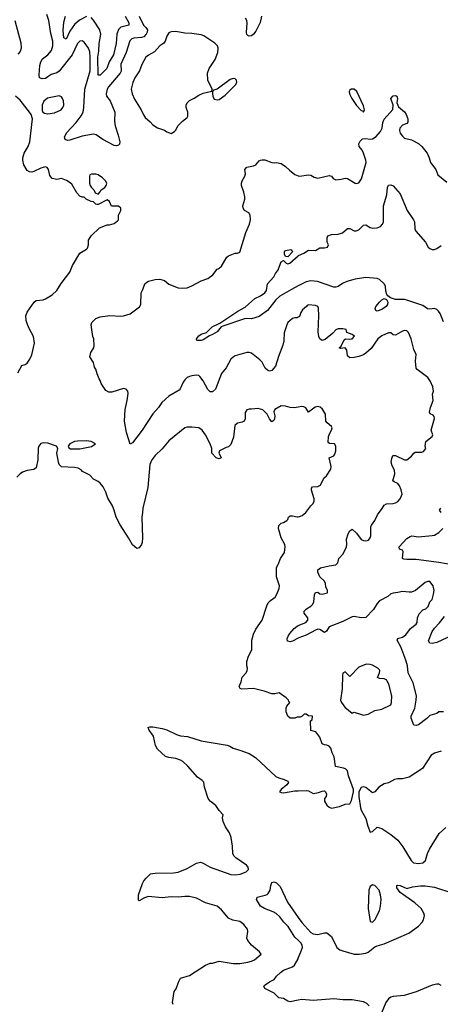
# Model space of a CAD drawing. Header units: inches. Extents: x 1384664 to 1536621, y 460766 to 646467.
# Tile 447 of 488: x 1467565 to 1471242, y 593573 to 602178. Entities that reach past the tile are written whole.
import ezdxf

# ---------------------------------------------------------------- set-up
doc = ezdxf.new("R2010")
doc.units = ezdxf.units.IN
doc.header["$MEASUREMENT"] = 0
for name, color, linetype in [('B4569', 7, 'Continuous'), ('B4579', 7, 'Continuous'), ('B4660', 7, 'Continuous'), ('B4670', 7, 'Continuous')]:
    doc.layers.add(name, color=color, linetype=linetype)

msp = doc.modelspace()

# ---------------------------------------------------------------- linework, layer by layer
at = {"layer": 'B4569', "color": 5}
for points, elevation in [([(1467548.7, 599091.3), (1467584.2, 599155.8), (1467614.2, 599165.8), (1467630, 599176), (1467655.1, 599210), (1467672.3, 599250), (1467695.1, 599350), (1467686.6, 599410), (1467650, 599474), (1467632.9, 599512.9), (1467623, 599550), (1467619.6, 599590), (1467630, 599622.8), (1467691.7, 599708.3), (1467710, 599724), (1467769.5, 599730.5), (1467790, 599737.3), (1467850, 599774), (1467889.3, 599810), (1467928.2, 599871.8), (1468002, 599970), (1468014.5, 600000)], 780), ([(1470000, 599577.8), (1469990, 599573), (1469970, 599573.1), (1469950, 599565.6), (1469910.3, 599530), (1469898.9, 599510), (1469878, 599442), (1469874.4, 599370), (1469865.8, 599334.2), (1469826.8, 599233.2), (1469801.8, 599150), (1469770, 599111.2), (1469750, 599105.1), (1469730, 599114.5), (1469711.4, 599131.4), (1469684.5, 599184.5), (1469665, 599204.9), (1469590, 599262.6), (1469570, 599269.7), (1469550, 599269.7), (1469450, 599239.7), (1469430, 599229.7), (1469409.5, 599210.5), (1469370, 599136), (1469330, 599086), (1469275.3, 598950), (1469250, 598924.2), (1469230, 598925.1), (1469210, 598945.1), (1469170, 599022), (1469140.9, 599060.9), (1469130, 599068), (1469110, 599069.7), (1469070, 599066.6), (1469050, 599060.5), (1469030, 599049.7), (1469009, 599030), (1468994.3, 599010), (1468968.2, 598951.8), (1468958.9, 598941.1), (1468870, 598887.3), (1468808.1, 598831.9), (1468779, 598790), (1468727.5, 598732.5), (1468636.1, 598590), (1468590, 598529.6), (1468550, 598479), (1468530, 598469), (1468498.7, 598570), (1468480.7, 598670), (1468486, 598770), (1468506, 598850), (1468512, 598910), (1468509.3, 598930), (1468495.3, 598950), (1468473.8, 598953.8), (1468370, 598923.1), (1468344, 598924), (1468317.6, 598937.6), (1468277.2, 598997.2), (1468270, 599024), (1468259.1, 599039.1), (1468242, 599082), (1468230, 599124), (1468220.1, 599140.1), (1468210, 599182), (1468179.3, 599230), (1468187.6, 599270), (1468214.5, 599310), (1468217, 599330), (1468212.7, 599390), (1468203.7, 599410), (1468189.6, 599510), (1468197, 599530), (1468210, 599547.3), (1468230, 599567.7), (1468270, 599582), (1468352.3, 599592.3), (1468450, 599586), (1468471.7, 599588.3), (1468530, 599607.7), (1468566.8, 599633.2), (1468612.1, 599667.9), (1468624, 599690), (1468626, 599790), (1468641.5, 599818.5), (1468659.3, 599870), (1468675.3, 599884.7), (1468690, 599892.4), (1468750, 599906.4), (1468790.4, 599910.4), (1468830, 599899.1), (1468870, 599867.7), (1468950, 599833.4), (1468990, 599830.6), (1469030, 599835.5), (1469070, 599850.6), (1469150, 599895.5), (1469210, 599916.3), (1469252, 599948), (1469290, 599996.3), (1469298.7, 600000)], 760), ([(1470000, 599851.2), (1469940.2, 599819.8), (1469839.8, 599760.2), (1469805.2, 599730), (1469730, 599637.3), (1469657.2, 599582.8), (1469590, 599562.7), (1469550, 599566.6), (1469530, 599562.9), (1469339.6, 599500.4), (1469326.3, 599493.7), (1469290, 599449.7), (1469250, 599425.6), (1469224.1, 599415.9), (1469170, 599379.6), (1469150, 599373.6), (1469114, 599374), (1469109.3, 599389.3), (1469130, 599416.3), (1469150, 599428), (1469197.2, 599442.8), (1469247.4, 599492.6), (1469313.7, 599526.3), (1469471.1, 599630), (1469535.8, 599664.2), (1469619.7, 599740.3), (1469670, 599763.1), (1469709.3, 599790), (1469721.6, 599810), (1469731.9, 599868.1), (1469786.6, 599930), (1469800.6, 599959.4), (1469826.5, 599993.5), (1469828.8, 600000)], 740), ([(1470000, 598791.2), (1469965.6, 598785.6), (1469929.6, 598789.6), (1469890, 598800.9), (1469850, 598802.7), (1469794.8, 598770), (1469788, 598750), (1469795.6, 598715.6), (1469792.2, 598690), (1469785.2, 598674.8), (1469770, 598663.7), (1469750, 598689.2), (1469729.6, 598730), (1469690, 598767), (1469650, 598780.9), (1469590, 598773.2), (1469570, 598775.3), (1469550.8, 598769.2), (1469534.8, 598745.2), (1469536.4, 598690), (1469527.7, 598670), (1469510, 598659.7), (1469470, 598652.1), (1469445, 598630), (1469432.8, 598530), (1469410, 598464), (1469390, 598444), (1469370, 598439.3), (1469311, 598410), (1469304.7, 598390), (1469318.8, 598370), (1469326, 598350), (1469310, 598339.3), (1469282.7, 598350), (1469246, 598390), (1469244, 598430), (1469231.1, 598470), (1469190, 598549.4), (1469160.9, 598590), (1469130, 598609.5), (1469070, 598617.6), (1469030, 598617.6), (1469010, 598609.4), (1468870, 598498), (1468810, 598427), (1468748.4, 598370), (1468719.5, 598330), (1468703.1, 598290), (1468684.6, 598090), (1468641.1, 597910), (1468639.6, 597870), (1468631.4, 597830), (1468638.8, 597650), (1468635.8, 597610), (1468629.1, 597590.9), (1468610, 597562.7), (1468590, 597556), (1468550, 597589.4), (1468517.4, 597650), (1468443.2, 597763.2), (1468407.6, 597830), (1468392.4, 597890), (1468376.9, 597930), (1468336.5, 597996.5), (1468317.3, 598050), (1468294.6, 598094.6), (1468270, 598126.4), (1468250, 598143.1), (1468210, 598161.6), (1468177.5, 598197.5), (1468114, 598230), (1468102.7, 598242.7), (1468077.2, 598257.2), (1468045.6, 598265.6), (1467930, 598271.3), (1467909.7, 598290), (1467903.5, 598310), (1467889.7, 598390), (1467897.6, 598430), (1467888.3, 598450), (1467810, 598477.3), (1467770, 598478.7), (1467750, 598474.1), (1467732.4, 598450), (1467727.8, 598432.2), (1467724.3, 598330), (1467710, 598262.7), (1467690, 598245.6), (1467630, 598237.3), (1467590, 598224.4), (1467568.8, 598210), (1467539.8, 598180.2)], 780), ([(1470000, 596082.4), (1469990, 596082), (1469970, 596074), (1469930, 596074), (1469909, 596090), (1469894, 596130), (1469895.3, 596164.7), (1469900.4, 596179.6), (1469926, 596210), (1469918, 596218), (1469915.3, 596230), (1469895.3, 596250), (1469833.6, 596293.6), (1469794, 596286), (1469770, 596286.6), (1469702, 596310), (1469610, 596333.3), (1469508.2, 596328.2), (1469491.9, 596331.9), (1469484.2, 596350), (1469500.9, 596390), (1469509, 596431), (1469544.2, 596470), (1469552.8, 596490), (1469556.9, 596510), (1469551.1, 596531.1), (1469550.8, 596570), (1469564.6, 596615.4), (1469595, 596670), (1469595.2, 596755.2), (1469610, 596807.7), (1469628.9, 596850), (1469683.5, 596930), (1469725.2, 597054.8), (1469738.2, 597081.8), (1469756.9, 597103.1), (1469798, 597130), (1469811.3, 597150), (1469833.9, 597206.1), (1469835.6, 597230), (1469809.8, 597310), (1469809.8, 597390), (1469824.6, 597415.4), (1469845.1, 597470), (1469879.7, 597520.3), (1469885.7, 597570), (1469881.5, 597590), (1469850.9, 597650), (1469827.6, 597730), (1469830, 597758), (1469850, 597778.8), (1469870, 597784), (1469899.1, 597800.9), (1469909.2, 597810), (1469916, 597830), (1469930, 597840.5), (1469950, 597841.3), (1469990, 597832.9), (1470000, 597833.8)], 780), ([(1470000, 596772.3), (1469950, 596745.1), (1469930, 596740.5), (1469905.6, 596745.6), (1469904.2, 596770), (1469912.8, 596790), (1469926.2, 596813.8), (1469963.2, 596856.8), (1469990, 596878.3), (1470000, 596882.4)], 760), ([(1468905.6, 593570), (1468901.7, 593590), (1468916.4, 593683.6), (1468932, 593708), (1468952.6, 593767.4), (1468970, 593800.4), (1469050, 593825.5), (1469190, 593914.4), (1469230, 593932.4), (1469250, 593932.7), (1469310, 593948.5), (1469430, 593929.1), (1469489.8, 593930.2), (1469559.1, 593940.9), (1469590, 593948.4), (1469617.7, 593962.3), (1469675.3, 594010), (1469662, 594030), (1469590, 594089.3), (1469558, 594130), (1469549.6, 594150), (1469558.7, 594210), (1469555.1, 594230), (1469525.4, 594270), (1469490, 594295.8), (1469428.5, 594308.5), (1469390, 594325.3), (1469330, 594397.7), (1469290, 594430.9), (1469190, 594460.9), (1469110, 594501.4), (1469050, 594514.2), (1469010, 594515.6), (1468950, 594508.9), (1468888, 594512), (1468810, 594502.6), (1468690, 594513.5), (1468655.9, 594504.1), (1468610, 594478), (1468603.8, 594483.8), (1468603.7, 594530), (1468639.9, 594630), (1468650, 594651.2), (1468670, 594676.5), (1468710, 594711.7), (1468750, 594719.5), (1468910, 594723.1), (1468950, 594728.5), (1469030, 594760.9), (1469110, 594806), (1469145.6, 594814.4), (1469170, 594807), (1469230.5, 594770), (1469410, 594707.6), (1469450, 594705), (1469493.2, 594710), (1469543.7, 594730), (1469564.5, 594750), (1469563.7, 594770), (1469546.6, 594790), (1469453.4, 594853.4), (1469436, 594870), (1469429.3, 594890), (1469425.6, 594954.4), (1469413.3, 595030), (1469399.3, 595070), (1469364.8, 595124.8), (1469343.8, 595170), (1469337.4, 595202.6), (1469342.7, 595230), (1469310, 595266.6), (1469279.6, 595310), (1469230, 595347.8), (1469211.6, 595370), (1469181.5, 595470), (1469173.8, 595513.8), (1469160.5, 595530), (1469118.6, 595558.6), (1469034.8, 595654.8), (1468990, 595693.7), (1468970, 595707.1), (1468930, 595722.3), (1468868, 595730), (1468839.6, 595739.6), (1468770, 595802.7), (1468753.4, 595833.4), (1468735.6, 595915.6), (1468697.2, 595970), (1468689.5, 595990.5), (1468703.7, 595996.3), (1468730, 595998), (1468810, 595982.4), (1468850, 595970.4), (1468936, 595930), (1468970, 595919.3), (1469032.5, 595912.5), (1469150, 595874.4), (1469378.5, 595838.5), (1469402, 595830), (1469430, 595811), (1469490, 595794), (1469570, 595763.7), (1469625.5, 595730), (1469804.1, 595564.1), (1469830, 595550.7), (1469878, 595538), (1469910, 595522), (1469916, 595510), (1469899.1, 595490), (1469850.6, 595450), (1469837.3, 595430), (1469850, 595423.1), (1469870, 595421.7), (1469970, 595437.8), (1470000, 595439.1)], 780), ([(1470000, 594132.1), (1469970, 594160.4), (1469911.9, 594251.9), (1469874.7, 594290), (1469837.8, 594337.8), (1469805.8, 594365.8), (1469780.3, 594380.3), (1469705.2, 594410), (1469669, 594430), (1469635.3, 594490), (1469642, 594510), (1469710, 594525.5), (1469727.9, 594532.1), (1469738.3, 594541.7), (1469754, 594570), (1469759.6, 594610), (1469770, 594637.3), (1469790, 594642), (1469810, 594634.4), (1469841.1, 594601.1), (1469905.9, 594465.9), (1470000, 594331.5)], 760), ([(1470000, 593610), (1469930, 593595.8), (1469910, 593600.5), (1469870, 593623.6), (1469830, 593629.7), (1469789.8, 593669.8), (1469707, 593710), (1469699.5, 593730), (1469710, 593742), (1469750, 593770.3), (1469789.7, 593790.3), (1469810, 593818.8), (1469843.7, 593850), (1469870, 593870.3), (1469950, 593900.8), (1469966.6, 593913.4), (1469998, 593970), (1470000, 593974.7)], 760)]:
    msp.add_lwpolyline(points, dxfattribs=dict(at, elevation=elevation))
at = {"layer": 'B4569', "color": 5, "elevation": 780}
msp.add_lwpolyline([(1468150, 598495.9), (1468070, 598495.3), (1468044, 598490), (1468002.4, 598470), (1467988.8, 598450), (1467994.9, 598434.9), (1468010, 598427), (1468090, 598428.2), (1468192.1, 598447.9), (1468229.2, 598470), (1468190, 598491.4)], close=True, dxfattribs=at)
at = {"layer": 'B4579', "color": 5}
for points, elevation in [([(1471270, 599537.6), (1471239.9, 599610), (1471226.3, 599630), (1471210, 599646.3), (1471190, 599653.6), (1471150, 599646.5), (1471130, 599650.6), (1471090, 599678.7), (1470950, 599727.3), (1470930, 599731.9), (1470850, 599732.7), (1470807.4, 599747.4), (1470783.3, 599763.3), (1470775.4, 599775.4), (1470766.2, 599806.2), (1470762.2, 599850), (1470752.2, 599870), (1470710, 599906.9), (1470690, 599916.4), (1470590, 599924.8), (1470498.8, 599910), (1470423.8, 599890), (1470386.5, 599873.5), (1470350, 599844.8), (1470330, 599839.4), (1470310, 599841.6), (1470169.2, 599890), (1470110, 599896.4), (1470070, 599887.9), (1470000, 599851.2)], 740), ([(1470000, 596882.4), (1470066.6, 596910), (1470082.4, 596930), (1470083.6, 596950), (1470052, 596990), (1470051.6, 597010), (1470071.6, 597030), (1470110, 597052.9), (1470127.9, 597070), (1470136.2, 597090), (1470142.6, 597150), (1470150, 597171), (1470170, 597174), (1470190, 597160.7), (1470210, 597156.3), (1470256, 597170), (1470256, 597190), (1470242, 597222), (1470239.6, 597250), (1470229.4, 597270), (1470187.4, 597307.4), (1470171.5, 597350), (1470172, 597370), (1470194, 597386), (1470270, 597405.7), (1470330, 597413.4), (1470346.6, 597430), (1470354, 597470), (1470391.6, 597508.4), (1470420.4, 597570), (1470424.4, 597590), (1470422.2, 597637.7), (1470436.6, 597683.4), (1470450, 597710.5), (1470470, 597724.9), (1470510, 597688.9), (1470550, 597636.2), (1470570, 597625.3), (1470590, 597623.2), (1470613.7, 597630), (1470629.8, 597650), (1470633.4, 597666.6), (1470635, 597744.9), (1470639.1, 597760.9), (1470670, 597800.7), (1470691.6, 597850), (1470734.6, 597905.4), (1470750, 597934), (1470770, 597946.7), (1470830, 597948.9), (1470850, 597954.4), (1470870, 597966), (1470890, 597990.8), (1470907, 598030), (1470899.7, 598070), (1470884.4, 598104.4), (1470870, 598123.7), (1470837.5, 598137.5), (1470827.7, 598147.7), (1470845.1, 598210), (1470840.8, 598240.8), (1470820.1, 598280.1), (1470813.6, 598310), (1470816.9, 598343.1), (1470826.6, 598370), (1470850, 598370.4), (1470930, 598331), (1470950, 598331.3), (1470990, 598364), (1471009, 598390), (1471022.4, 598397.6), (1471081.2, 598398.8), (1471096, 598404), (1471114, 598430), (1471109.3, 598449.3), (1471114, 598490), (1471170, 598534), (1471175.3, 598550), (1471162, 598590), (1471192.1, 598692.1), (1471189.1, 598709.1), (1471180.2, 598720.2), (1471153.6, 598733.6), (1471146.8, 598746.8), (1471155.1, 598790), (1471179.7, 598850), (1471174, 598906), (1471181.2, 598930), (1471177.2, 598970), (1471157.2, 599017.2), (1471132.7, 599050), (1471039.7, 599119.7), (1471031, 599131), (1471026.3, 599193.7), (1471031.1, 599251.1), (1471010, 599295.3), (1470988, 599388), (1470963.3, 599443.3), (1470950, 599459.5), (1470930, 599461.3), (1470910, 599455.1), (1470850, 599422), (1470830, 599424), (1470810, 599441.2), (1470790, 599440.7), (1470730, 599415.8), (1470696.4, 599390), (1470636.1, 599303.9), (1470590, 599262.3), (1470570.2, 599249.8), (1470530, 599235.5), (1470490, 599224.8), (1470450, 599221.6), (1470430, 599241.2), (1470425.1, 599290), (1470410, 599309.4), (1470370, 599304.5), (1470359, 599310), (1470375.5, 599324.5), (1470400.1, 599379.9), (1470412.7, 599387.3), (1470444.4, 599384.4), (1470470, 599387.7), (1470491.1, 599411.1), (1470470, 599426), (1470424.7, 599444.7), (1470418, 599470), (1470390, 599476.2), (1470350, 599476.2), (1470330, 599466), (1470303.1, 599436.9), (1470236.5, 599383.5), (1470210, 599374), (1470189.7, 599390), (1470181.1, 599410), (1470173.5, 599450), (1470179, 599590), (1470176.4, 599656.4), (1470169.8, 599669.8), (1470150, 599679.1), (1470090, 599686), (1470078.8, 599681.2), (1470070.8, 599670), (1470036.5, 599643.5), (1470021.5, 599618.5), (1470010, 599582.7), (1470000, 599577.8)], 760), ([(1470000, 597833.8), (1470010, 597834.6), (1470035.2, 597844.8), (1470066, 597870), (1470109.3, 597930), (1470130, 597950.6), (1470139.1, 597970), (1470139.2, 597990), (1470114.8, 598065.2), (1470115.5, 598084.5), (1470125.8, 598094.2), (1470170, 598099.5), (1470194, 598110), (1470224, 598170), (1470247.5, 598192.5), (1470286, 598250), (1470287, 598273), (1470269.4, 598350), (1470310, 598366.8), (1470320.2, 598379.8), (1470329.3, 598410), (1470329.2, 598449.2), (1470318, 598470), (1470273.2, 598473.2), (1470262.9, 598482.9), (1470264.9, 598535.1), (1470274.9, 598565.1), (1470291.8, 598590), (1470295.1, 598610), (1470290, 598622), (1470253.2, 598653.2), (1470242, 598670), (1470237, 598730), (1470212.8, 598772.8), (1470191.3, 598791.3), (1470170, 598796.9), (1470148.7, 598791.3), (1470090, 598749), (1470065.2, 598785.2), (1470050, 598793.2), (1470030, 598796), (1470000, 598791.2)], 780), ([(1471249.2, 597870), (1471234.5, 597890), (1471247.3, 597910)], 740), ([(1471362.7, 597410), (1471230, 597434.4), (1471030, 597461.4), (1470950, 597458.7), (1470923.6, 597463.6), (1470912.3, 597470), (1470918.4, 597530), (1470910, 597540.9), (1470884, 597550), (1470882, 597570), (1470950, 597643), (1470977.4, 597662.6), (1470993.3, 597666.7), (1471050, 597659), (1471170, 597669.2), (1471190, 597674), (1471230, 597696), (1471262.6, 597730)], 740), ([(1471271, 596130), (1471230, 596129.6), (1471210, 596115.1), (1471150, 596096), (1471123.8, 596070), (1471050, 596015.8), (1471030, 596008.3), (1471010, 596013.2), (1470986.2, 596073.8), (1470987.6, 596090), (1471017.7, 596162.3), (1471032.2, 596230), (1471032.3, 596270), (1471003.1, 596383.1), (1470961, 596470), (1470954.9, 596530), (1470941.2, 596581.2), (1470897.3, 596697.3), (1470866, 596754), (1470869.6, 596770.4), (1470910, 596782), (1470939.1, 596800.9), (1470982.3, 596857.7), (1471030, 596896.3), (1471040.7, 596910), (1471042.6, 596950), (1471056, 596984), (1471090, 597019.5), (1471114, 597030), (1471137, 597050), (1471149.2, 597090), (1471170, 597111.3), (1471183.5, 597156.5), (1471188.2, 597190), (1471180.5, 597230), (1471150, 597267), (1471130, 597267), (1471110, 597259.3), (1471024.4, 597190), (1470990, 597175.3), (1470970, 597173.7), (1470910, 597181.6), (1470870, 597171.2), (1470830, 597167.3), (1470810, 597158.9), (1470783, 597137), (1470710, 597097.7), (1470690, 597075.1), (1470657.9, 597022.1), (1470590, 596953.5), (1470550.1, 596949.9), (1470490, 596962.3), (1470470, 596959.1), (1470390, 596918.7), (1470270, 596871.1), (1470245.9, 596834.1), (1470230, 596821.3), (1470190, 596848.1), (1470170, 596849.9), (1470150, 596843.6), (1470070, 596799.6), (1470005, 596775), (1470000, 596772.3)], 760), ([(1471430, 596836.4), (1471210, 596735.4), (1471170, 596725.6), (1471150, 596728.9), (1471137.2, 596750), (1471170, 596831.7), (1471190, 596861.3), (1471234.3, 596905.7), (1471277.9, 596962.1)], 740), ([(1470000, 595439.1), (1470070, 595442), (1470090, 595438), (1470130, 595416.3), (1470177.5, 595422.5), (1470210, 595435.5), (1470230, 595437.3), (1470238.8, 595430), (1470247.3, 595410), (1470242.8, 595390), (1470230.7, 595370), (1470230.7, 595349.3), (1470250, 595313), (1470270, 595294.9), (1470290, 595288.2), (1470359.6, 595300.4), (1470410, 595321), (1470450, 595324.7), (1470466.3, 595353.7), (1470484, 595430), (1470484, 595450), (1470438.7, 595570), (1470431.9, 595611.9), (1470413, 595630), (1470397, 595637), (1470326, 595650), (1470315.1, 595735.1), (1470297.2, 595770), (1470284, 595810), (1470269.3, 595829.3), (1470250, 595837.2), (1470230, 595839), (1470209.3, 595849.3), (1470190, 595908), (1470154.6, 595954.6), (1470110, 595966), (1470106, 596050), (1470122, 596058), (1470126, 596090), (1470090, 596095.3), (1470070, 596108), (1470052.7, 596107.3), (1470034, 596090), (1470016.9, 596083.1), (1470000, 596082.4)], 780), ([(1471250, 595784.2), (1471191.9, 595768.1), (1471161, 595750), (1471085.8, 595634.1), (1470970, 595558), (1470910, 595542.7), (1470870, 595542.7), (1470842.5, 595537.5), (1470790, 595509.3), (1470750, 595499.3), (1470704, 595470), (1470670, 595429), (1470650, 595422), (1470590, 595468.7), (1470570, 595474), (1470550, 595468), (1470530.9, 595429.1), (1470530.9, 595389.1), (1470545.5, 595290), (1470550.7, 595270), (1470590, 595198), (1470607.3, 595130), (1470630, 595076), (1470650, 595082.8), (1470690, 595120.5), (1470730, 595108), (1470810, 595057), (1470870, 595006.4), (1470914.6, 594950), (1470988.4, 594830), (1471008, 594810), (1471050, 594802.4), (1471090, 594809), (1471113.7, 594830), (1471129.7, 594890), (1471146, 594930), (1471233.2, 595066.8), (1471290, 595118.7)], 780), ([(1470000, 594331.5), (1470030, 594288.7), (1470110, 594200.3), (1470130, 594187.9), (1470170, 594182), (1470230, 594198), (1470250, 594196), (1470290, 594164.7), (1470338.4, 594070), (1470363.7, 594050), (1470390, 594038.7), (1470490, 594012.4), (1470532.2, 594012.2), (1470590, 594019.4), (1470612.1, 594027.9), (1470670, 594073.9), (1470690, 594083.8), (1470750, 594101.6), (1470965.4, 594194.6), (1471050, 594257), (1471083, 594290), (1471094.7, 594310), (1471102.6, 594350), (1471097.2, 594370), (1471073.5, 594410), (1471020, 594460), (1470892, 594550), (1470860.9, 594590), (1470862, 594610), (1470867.2, 594612.8), (1470890, 594612.4), (1470950, 594583.8), (1470999.4, 594600.6), (1471070, 594608.1), (1471110, 594608), (1471190, 594597.8), (1471350, 594544.2)], 760), ([(1470000, 593974.7), (1470023.8, 594030), (1470036.1, 594070), (1470035.6, 594090), (1470023.5, 594110), (1470000, 594132.1)], 760), ([(1471250, 593738.3), (1471230, 593747.6), (1471210, 593748), (1471170, 593738.6), (1471030, 593681.1), (1470925.5, 593650), (1470830, 593640.7), (1470810, 593634), (1470790, 593620.4), (1470764.4, 593590), (1470710, 593455.1)], 760), ([(1470620.7, 593560.7), (1470600.6, 593580.6), (1470570, 593595.3), (1470470, 593612.5), (1470390, 593612.9), (1470310, 593621.1), (1470130, 593606.2), (1470030, 593616), (1470000, 593610)], 760)]:
    msp.add_lwpolyline(points, dxfattribs=dict(at, elevation=elevation))
for points, elevation in [([(1470690, 599631.6), (1470677, 599637), (1470671.6, 599650), (1470679.1, 599670), (1470710.9, 599710), (1470730, 599729.1), (1470750, 599741.1), (1470772, 599732), (1470782.4, 599710), (1470781.1, 599690), (1470767.8, 599670), (1470730, 599644.2)], 740), ([(1470593.7, 596546.3), (1470530, 596518), (1470450, 596438), (1470410, 596478), (1470390, 596468), (1470385.5, 596450), (1470384.9, 596330), (1470370.4, 596230), (1470378, 596210), (1470406, 596170), (1470470, 596118), (1470490, 596126), (1470570, 596099.1), (1470610, 596108), (1470670, 596139.1), (1470730, 596153), (1470809.2, 596190), (1470816.4, 596210), (1470817.2, 596270), (1470792.4, 596370), (1470777.8, 596397.8), (1470770, 596407.6), (1470750, 596415.8), (1470710, 596419.3), (1470694, 596430), (1470709.2, 596470), (1470713.2, 596490), (1470710, 596495.3), (1470695.3, 596510), (1470650, 596536), (1470630, 596543.7)], 780), ([(1470650, 594616.9), (1470630, 594603.7), (1470616.9, 594570), (1470610.3, 594410), (1470630, 594296), (1470650, 594290.7), (1470670, 594310.7), (1470709.4, 594390), (1470719.5, 594430), (1470724.7, 594490), (1470719.1, 594530), (1470707.2, 594570), (1470670, 594612.1)], 780)]:
    msp.add_lwpolyline(points, close=True, dxfattribs=dict(at, elevation=elevation))
at = {"layer": 'B4660', "color": 5}
for points, elevation in [([(1468608.4, 602210), (1468646.4, 602130), (1468669.1, 602109.1), (1468681.7, 602090), (1468679.5, 602070), (1468669.5, 602050), (1468650, 602027.9), (1468630, 602020.9), (1468562.8, 602017.2), (1468545.3, 602010), (1468528.4, 601991.6), (1468494.6, 601890), (1468449.5, 601790), (1468452.1, 601727.9), (1468442.3, 601710), (1468340.7, 601590), (1468328.7, 601570), (1468321.6, 601530), (1468325, 601510), (1468356.8, 601470), (1468398.2, 601370), (1468394.5, 601290), (1468399.3, 601250), (1468427.3, 601170), (1468441.5, 601110), (1468438.7, 601090), (1468430, 601081.3), (1468410, 601075.8), (1468390, 601079.7), (1468291.6, 601130), (1468232.8, 601172.8), (1468210, 601177.8), (1468110, 601158.8), (1468004.1, 601124.1), (1467982, 601122), (1467962.7, 601130), (1467957.6, 601150), (1467973, 601190), (1468059.6, 601280.4), (1468103.5, 601336.5), (1468120.2, 601370), (1468127, 601410), (1468134.2, 601570), (1468180.5, 601730), (1468182.1, 601850), (1468177.6, 601897.6), (1468167.8, 601927.8), (1468130, 601980.9), (1468110, 601994), (1468090, 601989.6), (1468070, 601969.6), (1468023.1, 601870), (1467910, 601729), (1467890, 601714.1), (1467841.4, 601698.6), (1467790, 601664.8), (1467760.7, 601660.7), (1467738.7, 601670), (1467735, 601695.1), (1467742.3, 601777.7), (1467749.9, 601810), (1467765.5, 601834.5), (1467810.9, 601870), (1467843.7, 601910), (1467855.9, 601950), (1467854, 601990), (1467837.7, 602057.7), (1467821.1, 602170), (1467803.7, 602223.7)], 760), ([(1468150, 602206.1), (1468087.5, 602172.5), (1468044.9, 602135.2), (1468003.5, 602076.5), (1467970, 602007.6), (1467950, 602019.3), (1467944, 602084), (1467950, 602156.3), (1467965.9, 602210)], 740), ([(1468485.9, 602210), (1468519.4, 602150), (1468519.5, 602130), (1468450, 602113.2), (1468430, 602090.8), (1468415, 602050), (1468407.8, 601970), (1468384.8, 601870), (1468345.9, 601810), (1468326.2, 601750), (1468270, 601692.4), (1468252.1, 601692.1), (1468249, 601849), (1468256.9, 601903.1), (1468258.5, 601970), (1468274, 602050), (1468265.8, 602090), (1468210, 602174.6), (1468190, 602197)], 740), ([(1469679, 602210), (1469668.2, 602151.8), (1469630, 602077.4), (1469610, 602052.3), (1469590, 602037.6), (1469570, 602032.4), (1469558.2, 602038.2), (1469550, 602047), (1469547.1, 602067.1), (1469553.1, 602150), (1469549.9, 602170), (1469537.8, 602190)], 760), ([(1467523.7, 602170), (1467575.4, 601975.4), (1467577.4, 601930), (1467570, 601899.6), (1467550, 601877.8)], 760), ([(1468014.5, 600000), (1468027, 600030), (1468090, 600138), (1468150, 600171.3), (1468157.5, 600182.5), (1468166, 600210), (1468167.6, 600252.4), (1468189.2, 600290), (1468261.5, 600358.5), (1468330, 600386), (1468350, 600386), (1468390, 600398), (1468420.4, 600419.6), (1468428, 600430), (1468428, 600470), (1468448, 600510), (1468448, 600530), (1468428.4, 600548.4), (1468369, 600549), (1468348.9, 600588.9), (1468330, 600602), (1468250, 600562), (1468242, 600562), (1468230, 600566), (1468210, 600586), (1468190, 600588), (1468146, 600610), (1468127.3, 600627.3), (1468112.7, 600627.3), (1468090, 600635.3), (1468064.7, 600664.7), (1468020.4, 600740.4), (1467998, 600758), (1467972.9, 600772.9), (1467930, 600788.7), (1467890, 600781.2), (1467849.2, 600790), (1467830, 600815.3), (1467816, 600870), (1467806.6, 600886.6), (1467790, 600891), (1467750, 600880.4), (1467690, 600849.7), (1467670, 600844.2), (1467650, 600847.3), (1467630, 600859.5), (1467600.5, 600910), (1467592.6, 600950), (1467594, 600970), (1467605.4, 601010), (1467638.5, 601070), (1467654.5, 601110), (1467678, 601310), (1467664.5, 601350), (1467650.9, 601370), (1467570, 601475.1), (1467528.5, 601508.5)], 780), ([(1469298.7, 600000), (1469310, 600004.9), (1469330, 600024.4), (1469376.6, 600103.4), (1469390, 600113.4), (1469450, 600137.3), (1469470, 600137.3), (1469490, 600147.3), (1469542.4, 600317.6), (1469574.2, 600390), (1469583, 600430), (1469580.9, 600470), (1469569, 600490), (1469529.7, 600509.7), (1469518, 600530), (1469515.4, 600550), (1469533.7, 600610), (1469533.5, 600630), (1469525.7, 600670), (1469504.7, 600730), (1469502.9, 600750), (1469509.3, 600770), (1469534, 600810), (1469538.4, 600830), (1469532.3, 600870), (1469549.7, 600890.3), (1469610, 600902), (1469628.7, 600910), (1469657, 600943), (1469669.5, 600950.5), (1469685.6, 600954.4), (1469707.6, 600952.4), (1469770, 600930.7), (1469790, 600927.3), (1469810, 600930.8), (1469850, 600921.7), (1469890, 600895.9), (1469922.6, 600862.6), (1469970, 600825.6), (1470000, 600813.3)], 760), ([(1469828.8, 600000), (1469850, 600060.3), (1469870, 600073.4), (1469894, 600050), (1469910, 600045.4), (1469926, 600050), (1470000, 600114.1)], 740)]:
    msp.add_lwpolyline(points, dxfattribs=dict(at, elevation=elevation))
for points, elevation in [([(1468930, 602074.2), (1468890, 602072.9), (1468870, 602062.6), (1468850, 602035.1), (1468837.6, 601990), (1468826.3, 601973.7), (1468790, 601949.4), (1468744.3, 601895.7), (1468690, 601867.8), (1468666.7, 601850), (1468633.1, 601786.9), (1468612.3, 601730), (1468571.3, 601670), (1468553.8, 601630), (1468540.3, 601570), (1468548.5, 601530), (1468570, 601484), (1468628, 601390), (1468646.7, 601346.7), (1468662.8, 601322.8), (1468705.8, 601285.8), (1468730, 601258), (1468770, 601232), (1468830, 601211.3), (1468850, 601198), (1468890, 601182), (1468919, 601201), (1468928, 601210), (1468950, 601252), (1468988, 601290), (1469030, 601322), (1469034.6, 601334.6), (1469035.3, 601370), (1469021.2, 601410), (1469021.2, 601430), (1469029, 601450), (1469050, 601470.8), (1469089.4, 601490.6), (1469130, 601518.8), (1469170, 601536), (1469246, 601554), (1469248, 601570), (1469209.2, 601650), (1469206, 601710), (1469222.7, 601750), (1469273.2, 601830), (1469296, 601890), (1469301.2, 601930), (1469293.2, 601950), (1469271.9, 601971.9), (1469175.3, 602035.3), (1469150, 602046.6), (1469070, 602058), (1469010, 602059.8)], 780), ([(1469430, 601664.5), (1469404.3, 601655.7), (1469290, 601569.6), (1469258, 601562), (1469250.9, 601549.1), (1469250.6, 601529.4), (1469252.7, 601510), (1469264.2, 601484.2), (1469290, 601476), (1469310, 601479), (1469361.9, 601518.1), (1469452.8, 601607.2), (1469462.5, 601630), (1469459.7, 601650), (1469450, 601660.4)], 780), ([(1467911.5, 601511.5), (1467808.9, 601491.1), (1467774.9, 601465.1), (1467760.3, 601430), (1467762.9, 601382.9), (1467768.6, 601368.6), (1467780.7, 601360.7), (1467810, 601355.3), (1467870, 601363.6), (1467926.6, 601390), (1467943.6, 601410), (1467949.6, 601430), (1467947.3, 601470), (1467939.5, 601490), (1467930, 601502.7)], 780), ([(1468230, 600828), (1468192.7, 600827.3), (1468178, 600822), (1468174, 600810), (1468174, 600750), (1468182, 600730), (1468190, 600714), (1468214, 600690), (1468225.4, 600665.4), (1468250, 600654), (1468270, 600674), (1468278, 600690), (1468310, 600712), (1468322, 600730), (1468328, 600750), (1468315.3, 600770), (1468290, 600795.3), (1468250, 600822)], 780), ([(1469910, 600106.6), (1469887.7, 600107.7), (1469879.5, 600130), (1469880.7, 600150), (1469890, 600162), (1469934, 600170), (1469944.7, 600164.7), (1469950.8, 600150)], 740)]:
    msp.add_lwpolyline(points, close=True, dxfattribs=dict(at, elevation=elevation))
at = {"layer": 'B4670', "color": 5}
for points, elevation in [([(1470000, 600813.3), (1470010, 600809.2), (1470090, 600822), (1470110, 600818.8), (1470140.4, 600800.4), (1470170, 600793), (1470270, 600817.3), (1470290.7, 600810.7), (1470304.7, 600790), (1470330, 600777.3), (1470376.2, 600783.8), (1470410, 600794), (1470430, 600790.6), (1470498, 600750), (1470510, 600746.4), (1470530, 600750.8), (1470553.9, 600786.1), (1470592.9, 600930), (1470590.9, 600950), (1470571.6, 601011.6), (1470558, 601038), (1470532.6, 601070), (1470528.4, 601091.6), (1470542.4, 601117.6), (1470563.1, 601136.9), (1470590, 601140.6), (1470630, 601134.3), (1470650, 601136.9), (1470682.3, 601157.7), (1470720.1, 601199.9), (1470733.3, 601230), (1470740.2, 601279.8), (1470750, 601307.7), (1470826, 601394), (1470829.6, 601430), (1470809.6, 601490), (1470830, 601512.4), (1470850, 601514.9), (1470861, 601510), (1470867.3, 601490), (1470862.8, 601450), (1470870.6, 601430), (1470877.5, 601417.5), (1470930, 601373), (1470944.2, 601350), (1470957, 601310), (1470957.1, 601282.9), (1470950.6, 601269.4), (1470910, 601256.4), (1470887.7, 601230), (1470884.3, 601210), (1470890, 601187), (1470910, 601159.5), (1470930, 601142.3), (1470990, 601128), (1471050, 601095.5), (1471080.5, 601070), (1471128.2, 601010), (1471144.9, 600970), (1471154.8, 600930), (1471204, 600870), (1471220.7, 600820.7), (1471298, 600758)], 760), ([(1470000, 600114.1), (1470003.2, 600116.8), (1470050, 600136.3), (1470090, 600163.6), (1470150, 600160.7), (1470190, 600183), (1470230, 600183), (1470255.3, 600190), (1470264, 600210), (1470252.5, 600232.5), (1470252.3, 600270), (1470259.3, 600290), (1470290, 600301.3), (1470350, 600304.7), (1470386, 600314), (1470430, 600353), (1470450, 600353), (1470490, 600333.4), (1470506.3, 600333.7), (1470530, 600340.7), (1470570, 600383), (1470590, 600384.4), (1470630, 600360.4), (1470650, 600354.9), (1470690, 600358.4), (1470718.4, 600370), (1470737.2, 600390), (1470745.3, 600410), (1470744.4, 600550), (1470773.3, 600646.7), (1470779.7, 600710), (1470790, 600730.4), (1470810, 600734.4), (1470830, 600726), (1470890, 600657.1), (1470951, 600511), (1471007.6, 600430), (1471014.9, 600410), (1471019.6, 600350), (1471028.9, 600330), (1471112.4, 600232.4), (1471135.5, 600190), (1471150, 600177.1), (1471170, 600168.8), (1471190, 600170.4), (1471210, 600178.7), (1471250, 600205.3)], 740)]:
    msp.add_lwpolyline(points, dxfattribs=dict(at, elevation=elevation))
at = {"layer": 'B4670', "color": 5, "elevation": 780}
msp.add_lwpolyline([(1470490, 601570.6), (1470462.4, 601570), (1470450, 601561.1), (1470444, 601550), (1470447.4, 601530), (1470468.2, 601490), (1470510, 601426.9), (1470550, 601384.9), (1470561.3, 601381.3), (1470570, 601370.8), (1470578, 601390), (1470570, 601423.7), (1470511.5, 601550)], close=True, dxfattribs=at)

doc.saveas('drawing.dxf')
